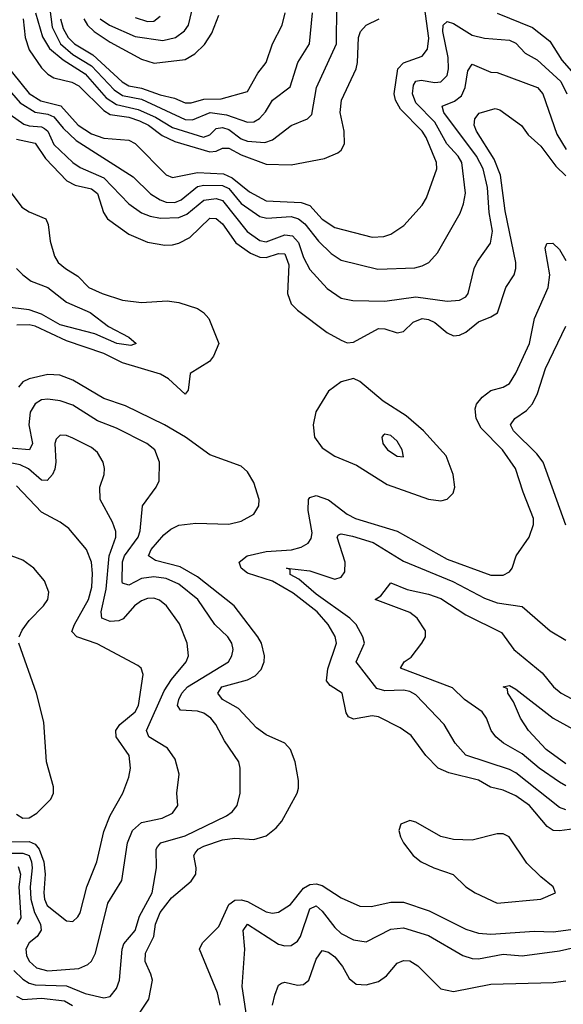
# Model space of a CAD drawing. Header units: inches. Extents: x 884549 to 1028252, y 526810 to 653624.
# Tile 800 of 1056: x 966760 to 968502, y 613413 to 616568. Entities that reach past the tile are written whole.
import ezdxf

# ---------------------------------------------------------------- set-up
doc = ezdxf.new("R2010")
doc.units = ezdxf.units.IN
doc.header["$MEASUREMENT"] = 0
doc.layers.add('A9661', color=7, linetype='Continuous')

msp = doc.modelspace()

# ---------------------------------------------------------------- linework, layer by layer
at = {"layer": 'A9661', "color": 5}
for points, elevation in [([(967018.5, 616570), (967047.9, 616550), (967130, 616514.2), (967218.9, 616501.1), (967259.3, 616510), (967288.2, 616531.8), (967301, 616550), (967325.2, 616654.8)], 2540), ([(966710.9, 616430.9), (966790.6, 616330.6), (966828.1, 616308.1), (966891.7, 616291.7), (966947.8, 616230), (966990, 616202.3), (967030, 616188.4), (967110, 616181.4), (967130, 616170.5), (967230, 616070.1), (967250, 616061.9), (967330, 616078.2), (967413.3, 616073.3), (967441, 616061), (967496.2, 616016.1), (967550, 615987), (967661.7, 615981.7), (967690, 615972), (967730, 615928), (967770, 615901.8), (967890, 615870.7), (967927.5, 615872.5), (967950, 615880.1), (967991.3, 615908.7), (968050, 615973.4), (968063.6, 615996.4), (968096.5, 616090), (968095.5, 616110), (968062.8, 616190), (968050, 616210.3), (967981, 616281), (967964.5, 616310), (967959.9, 616330), (967972.2, 616410), (967990.2, 616429.8), (968049.6, 616450.4), (968066.8, 616473.2), (968071.1, 616508.9), (968056.9, 616610)], 2380), ([(966811.2, 616590), (966832.8, 616512.8), (966855.8, 616475.8), (966899, 616439), (966970, 616394), (967037.5, 616317.5), (967070, 616295.5), (967140.2, 616280.2), (967195.1, 616255.1), (967250, 616222.2), (967349.1, 616190.9), (967370, 616198.9), (967390, 616219.5), (967410, 616221.8), (967430, 616215.3), (967470, 616186.3), (967490, 616178.3), (967545.9, 616174.1), (967570, 616183), (967630, 616228.2), (967682.6, 616250), (967696.1, 616263.9), (967711.2, 616350), (967775.4, 616490), (967776.5, 616610)], 2440), ([(966855.9, 616610), (966863.7, 616543.7), (966891, 616490), (966930, 616455.9), (966990, 616420.1), (967062.4, 616342.4), (967090, 616324.5), (967150, 616312.9), (967290, 616247.4), (967313.5, 616246.5), (967370.2, 616269.8), (967423.3, 616263.2), (967490, 616239), (967510, 616240.5), (967528.7, 616251.3), (967547.9, 616272.1), (967570.6, 616310), (967627, 616353), (967651.4, 616430), (967689.3, 616490), (967698.8, 616590)], 2460), ([(966771.6, 616570), (966777.8, 616510), (966790, 616470.7), (966830, 616413.8), (966850, 616393.3), (966870, 616381.8), (966927.7, 616367.7), (966950, 616355.8), (967030, 616277.1), (967050, 616264.3), (967110, 616255.3), (967143.8, 616243.8), (967172.6, 616230), (967216.5, 616196.5), (967257, 616177), (967370, 616143.7), (967390, 616146.1), (967410, 616156.1), (967430, 616156.3), (967470, 616134.4), (967550, 616104.3), (967630, 616103), (967737.1, 616122.8), (967779.5, 616140.5), (967790.5, 616149.5), (967801.4, 616170), (967799.9, 616210), (967786.7, 616270), (967790.9, 616310), (967838.1, 616410), (967843.2, 616430), (967846.3, 616510), (967852.2, 616530), (967870, 616550.1), (967912.6, 616570)], 2420), ([(966890.6, 616570), (966899.4, 616539.4), (966915.2, 616510), (966935.7, 616490), (966994.8, 616454.8), (967088.1, 616368.1), (967110, 616355.9), (967150, 616348.6), (967210, 616326.5), (967256.2, 616316.2), (967290, 616301.5), (967310, 616301.1), (967350, 616312.8), (967405.5, 616314.5), (967490, 616337.8), (967523.3, 616396.7), (967550, 616430.2), (967570.3, 616490), (967601, 616550), (967610.7, 616590)], 2480), ([(966965.8, 616570), (966977.9, 616550), (966999.2, 616530), (967050, 616495.9), (967150, 616441.6), (967191.3, 616428.7), (967290, 616440.4), (967321.7, 616458.3), (967352, 616488), (967375.7, 616524.3), (967398.1, 616581.9)], 2520), ([(967130, 616575), (967170, 616561.5), (967190, 616563.2), (967210, 616578.4)], 2560), ([(968290, 616588.5), (968403, 616543), (968459, 616499), (968498, 616438), (968574.7, 616350)], 2380), ([(966677.2, 616397.2), (966761.2, 616301.2), (966810, 616271.2), (966850, 616265.1), (966870, 616256.8), (966899.7, 616219.7), (966940.9, 616180.9), (967123.8, 616063.8), (967179.2, 616010), (967210, 615990.1), (967230, 615982.9), (967257.8, 615982.2), (967277.6, 615990), (967330, 616033.7), (967350, 616037.6), (967410, 616036.2), (967430, 616026.3), (967470, 615979), (967530, 615936.7), (967552, 615932), (967630, 615937.3), (967653.8, 615930), (967674, 615914), (967717.9, 615857.9), (967758.8, 615818.8), (967790, 615797.1), (967907.9, 615767.9), (968026.9, 615773.1), (968050, 615778.8), (968071.8, 615790), (968098.9, 615821.1), (968172, 615948), (968182.8, 615977.2), (968188.3, 616011.7), (968176.7, 616110), (968165.8, 616130), (968128.9, 616170), (968090, 616239.1), (968030, 616301), (968019, 616330), (968022.1, 616358), (968030, 616370.9), (968046.7, 616373.3), (968090, 616366.6), (968110, 616368.9), (968130, 616388.6), (968134.4, 616410), (968133.3, 616446.7), (968115.7, 616530), (968116.9, 616550), (968130, 616562.1), (968150, 616555.7), (968210, 616518.1), (968250, 616508.5), (968330, 616502.1), (968350, 616492.2), (968380.2, 616460.2), (968418.7, 616438.7), (968494.6, 616370), (968513.9, 616330)], 2360), ([(966730, 616264), (966773.2, 616233.2), (966790, 616227.5), (966830, 616224.6), (966839.3, 616219.3), (966850.6, 616210), (966870, 616167.4), (966930, 616109.7), (966954.1, 616094.1), (967030, 616060.7), (967110, 615977.5), (967150, 615949.1), (967177.9, 615937.9), (967211.8, 615931.8), (967270, 615933.7), (967295.6, 615944.4), (967350, 615989.5), (967390, 615995.2), (967410, 615987.8), (967488.8, 615888.8), (967530, 615860.5), (967550, 615856.4), (967610, 615878.4), (967634.9, 615874.9), (967653.6, 615853.6), (967670, 615806.2), (967690, 615767.5), (967745.9, 615705.9), (967790, 615675.6), (967827.9, 615667.9), (967930, 615665.8), (968030, 615679.3), (968130, 615666.2), (968170, 615668.6), (968190, 615679.3), (968197.1, 615690), (968216.3, 615770), (968227.1, 615793), (968268.4, 615851.6), (968275.5, 615890), (968265.1, 615950), (968259.4, 616030), (968245.8, 616090), (968224, 616130), (968119.6, 616270), (968114.3, 616290), (968153.7, 616306.3), (968176, 616324), (968187.5, 616350), (968196.4, 616403.6), (968210, 616425.4), (968270, 616399), (968290, 616398.8), (968419.7, 616350), (968436.8, 616330), (968481, 616201), (968511.7, 616151.7)], 2340), ([(966750, 616185.2), (966810, 616171.5), (966842.8, 616122.8), (966910.8, 616050.8), (966937.5, 616037.5), (966990, 616025.3), (967010, 616010.4), (967029.2, 615950), (967041.8, 615930), (967110, 615880.7), (967170, 615854.5), (967225.6, 615845.6), (967250, 615846.3), (967270, 615851.3), (967305.2, 615870), (967370, 615931.9), (967390, 615930.9), (967410, 615913.1), (967452.4, 615852.4), (967499.9, 615819.9), (967530, 615806.6), (967550, 615805.2), (967590, 615818.5), (967610, 615817.4), (967622.7, 615782.7), (967618.2, 615690), (967630, 615656.8), (967650, 615636.6), (967745.8, 615565.8), (967790, 615541), (967810, 615532.8), (967830, 615534.2), (967910, 615578.5), (967930, 615577.5), (967970, 615564.6), (967990, 615568.8), (968021, 615599), (968050, 615610.4), (968070, 615607.4), (968090, 615597.2), (968130, 615563.9), (968150, 615555), (968170, 615556.4), (968190, 615566.1), (968230, 615600.1), (968270, 615615.5), (968291.1, 615628.9), (968318.2, 615710), (968344.6, 615750), (968350.6, 615770), (968349.6, 615790), (968315.7, 615955.7), (968301.3, 616070), (968281.1, 616121.1), (968223.9, 616210), (968216.9, 616230), (968218.8, 616250), (968232.1, 616267.9), (968283.5, 616283.5), (968299.3, 616279.3), (968368.6, 616228.6), (968390, 616198.4), (968430, 616161.9), (968477.9, 616097.9), (968510, 616067.7)], 2320), ([(966719.8, 616030), (966767.1, 615967.1), (966790, 615951.7), (966843.9, 615930), (966851.8, 615911.8), (966858, 615858), (966872.1, 615810), (966883.5, 615790), (966906.7, 615770), (966946.2, 615746.2), (966981.6, 615710), (967024.2, 615690), (967090, 615669), (967150, 615662), (967233.1, 615666.9), (967270, 615661.3), (967330, 615642.3), (967349.7, 615629.7), (967366, 615610), (967398.8, 615530), (967381.5, 615490), (967368, 615472), (967306.4, 615433.6), (967299.6, 615380.4), (967290, 615368), (967236.9, 615416.9), (967211.5, 615431.5), (967090, 615468.7), (967030, 615498), (966910, 615538.7), (966810, 615585.3), (966790, 615590.5), (966751.4, 615588.6)], 2280), ([(968570, 613980.1), (968490, 613968.7), (968469.7, 613969.7), (968450, 613982.8), (968394.2, 614050), (968350, 614081.1), (968310, 614098.8), (968268.7, 614108.7), (968230, 614131.3), (968134.9, 614154.9), (968101.5, 614170), (968061.4, 614210), (968014.2, 614274.2), (967979.3, 614299.3), (967910, 614334.4), (967890, 614337.5), (967830, 614326.8), (967814.2, 614334.2), (967806.9, 614346.9), (967793.6, 614410), (967755, 614435), (967743, 614450), (967747.5, 614487.5), (967775.8, 614570), (967771.6, 614591.6), (967749.2, 614630), (967713, 614670), (967636.1, 614730), (967570, 614768.5), (967490, 614794.7), (967469.9, 614810), (967463.1, 614830), (967489.6, 614850.4), (967550, 614863.9), (967631.2, 614868.8), (967662.3, 614877.7), (967684.1, 614890), (967694.5, 614905.5), (967696.9, 614923.1), (967684.7, 614995.3), (967685.5, 615030), (967690, 615037.1), (967710, 615042.7), (967750, 615029.2), (967810, 614983.2), (967835.8, 614970), (967970, 614929.2), (968130, 614839.3), (968270, 614787.6), (968310, 614788.1), (968330, 614798.5), (968338.5, 614810), (968351.4, 614850), (968392.8, 614910), (968406.2, 614950), (968406.5, 614970), (968373.3, 615053.4), (968349.3, 615130), (968307.7, 615190), (968239.2, 615259.2), (968222.8, 615290), (968219.4, 615320.6), (968224.1, 615335.9), (968242.1, 615357.9), (968270, 615379.2), (968310, 615390.1), (968330, 615401.8), (968350, 615435.2), (968393.4, 615530), (968410.3, 615610), (968453.3, 615710), (968459, 615750), (968444.3, 615835.7), (968449.4, 615850.6), (968468.5, 615851.5), (968490, 615830.9), (968510, 615795.9)], 2280), ([(966750, 615770.2), (966770.1, 615750.1), (966796.9, 615730), (966850.1, 615710), (966910, 615662.9), (966985.6, 615630), (967044.2, 615584.3), (967110.3, 615550), (967133.7, 615530), (967115.8, 615524.2), (967071.2, 615530), (967000.9, 615560.9), (966890, 615589.5), (966830, 615624.5), (966790, 615638.1), (966712.2, 615647.8)], 2260), ([(968510, 614948.4), (968437.3, 615150), (968417.1, 615177.1), (968342.3, 615250), (968332.8, 615270), (968346.4, 615290), (968384.3, 615315.7), (968403.6, 615336.4), (968419.6, 615370), (968445.2, 615450), (968510, 615585.3)], 2260), ([(967124.4, 613355.6), (967174, 613430), (967185.4, 613490), (967180.9, 613510), (967162, 613550), (967163.5, 613576.5), (967190.3, 613630), (967195.6, 613670), (967210, 613707.6), (967246.1, 613753.9), (967310, 613807.3), (967324.5, 613830), (967326.2, 613850), (967317.7, 613890), (967322.8, 613897.2), (967332.4, 613910), (967350, 613919.6), (967410, 613939.8), (967450, 613945), (967510, 613941.3), (967550, 613952.4), (967581.7, 613978.2), (967599.7, 614000.3), (967649.7, 614090), (967654.1, 614105.9), (967654, 614130), (967642.6, 614190), (967627.6, 614230), (967609.7, 614250), (967550, 614276.8), (967519.1, 614299.1), (967461.2, 614361.2), (967409.9, 614390), (967394.7, 614410), (967408.4, 614430), (967490, 614452.3), (967514.5, 614465.5), (967534.5, 614485.5), (967544.1, 614510), (967545, 614530), (967535.5, 614570), (967523.6, 614590), (967447.2, 614690), (967330, 614782.7), (967274.6, 614814.6), (967195.2, 614835.2), (967173.4, 614850), (967181.3, 614870), (967222.4, 614917.6), (967244.5, 614935.5), (967270, 614948.1), (967325.1, 614954.9), (967430, 614950.9), (967470, 614960.6), (967510, 614983.8), (967526.3, 615010), (967527.8, 615030), (967510, 615085.1), (967490, 615119.4), (967470, 615137), (967370, 615173.3), (967291.2, 615230), (967223.9, 615270), (967099.4, 615330), (967030, 615354.4), (966930, 615412.8), (966888.5, 615428.5), (966850, 615430.7), (966790, 615417.5), (966770, 615406.9), (966756.1, 615390)], 2320), ([(966741.6, 613521.6), (966770, 613493.3), (966790, 613480.5), (966810, 613475.9), (966910, 613472.4), (966970, 613447.3), (967030, 613433.6), (967050, 613437.8), (967070, 613463.6), (967080.2, 613490), (967088.1, 613590), (967093.5, 613606.5), (967130.2, 613649.8), (967144.6, 613695.4), (967184.6, 613770), (967198.8, 613850), (967197.1, 613910), (967201.9, 613918.1), (967212.9, 613930), (967290, 613953.3), (967422.5, 614017.5), (967441.1, 614030), (967457, 614050), (967466.5, 614090), (967467.1, 614170), (967462.2, 614190), (967417, 614257), (967388.4, 614310), (967373.2, 614330), (967350, 614345.5), (967330, 614352), (967275.7, 614355.7), (967266.2, 614370), (967269.6, 614390), (967280.1, 614410), (967298.4, 614430), (967429.3, 614510), (967440.2, 614530), (967443.9, 614550), (967439.5, 614570), (967427, 614590), (967385, 614630), (967330.8, 614710), (967270, 614759.4), (967230, 614777.2), (967190, 614782.6), (967150, 614777.7), (967110, 614756.3), (967090, 614762.5), (967088.1, 614768.1), (967089.1, 614830.9), (967096, 614850), (967139.8, 614910), (967146.7, 614930), (967154, 615010), (967198, 615070), (967206.8, 615090), (967208.5, 615150), (967192.8, 615190), (967167.4, 615210), (967070, 615258.6), (967010, 615282.1), (966930, 615332.7), (966890, 615346.8), (966850, 615352.2), (966830, 615349.9), (966810, 615337.4), (966793.9, 615310), (966789.5, 615270), (966801.4, 615210), (966791.7, 615190), (966690, 615198.2)], 2340), ([(966730, 613897.7), (966770, 613897.7), (966790, 613890.3), (966798.5, 613870), (966799.8, 613850), (966793.7, 613790), (966795.6, 613750), (966807.7, 613707.7), (966827, 613670), (966828.8, 613651.2), (966816.6, 613630), (966790.1, 613609.9), (966780.1, 613590), (966781.8, 613570), (966790, 613551.2), (966814.3, 613530), (966850, 613520.2), (966950, 613528.3), (966978.8, 613541.2), (966990, 613551.8), (967003.4, 613576.6), (967042.9, 613737.1), (967087.1, 613810), (967105.5, 613930), (967121.9, 613970), (967150, 613995.8), (967216.2, 614010), (967250, 614026), (967267.2, 614050), (967263.5, 614090), (967270.8, 614150), (967258.7, 614198.7), (967234.1, 614234.1), (967173.9, 614270), (967166.9, 614290), (967222.9, 614417.1), (967246.6, 614453.4), (967293.4, 614510), (967300.8, 614530), (967296.4, 614570), (967272, 614632), (967230.5, 614690), (967207.8, 614707.8), (967190, 614714.1), (967170, 614713.4), (967150, 614706.2), (967127.9, 614690), (967091.9, 614648.1), (967078.2, 614641.8), (967050, 614639.5), (967023.8, 614650), (967020.9, 614670), (967037.3, 614742.7), (967047.1, 614850), (967068.2, 614910), (967068, 614928), (967058, 614958), (967018.5, 615030), (967016.8, 615070), (967030.6, 615110), (967031.9, 615130), (967027.9, 615150), (967010, 615181.2), (966990, 615196.8), (966930, 615227.2), (966910, 615235.5), (966890, 615236.8), (966876.7, 615223.3), (966872.9, 615210), (966876.2, 615150), (966872.5, 615127.5), (966865.5, 615110), (966848.4, 615091.6), (966830, 615091.9), (966788.5, 615128.5), (966761.8, 615141.8), (966730, 615147.8)], 2360), ([(966713.4, 613933.4), (966790, 613934.9), (966810, 613925.7), (966822.3, 613910), (966837.3, 613870), (966842.2, 613830), (966837.8, 613770), (966839.9, 613750), (966848.7, 613730), (966910, 613680.2), (966930, 613678.6), (966946.9, 613693.1), (966953.7, 613706.3), (966975.4, 613790), (967007.6, 613870), (967030, 613966.9), (967050, 614017.8), (967090.4, 614089.6), (967110, 614140.5), (967115.5, 614170), (967111.1, 614210), (967069.6, 614269.6), (967068.3, 614290), (967081.3, 614310), (967129.9, 614350), (967140.9, 614370), (967156.1, 614470), (967149.9, 614489.9), (967138.3, 614498.3), (967008.4, 614568.4), (966943.1, 614590), (966927.5, 614607.5), (966935.6, 614630), (966980.7, 614710), (966991.7, 614750), (966993.7, 614793.7), (966989.9, 614829.9), (966974.3, 614870), (966917.1, 614937.1), (966890, 614958), (966830, 614989.8), (966750, 615074.3)], 2380), ([(968510, 614036), (968490, 614043.4), (968350, 614154.8), (968330, 614165.7), (968190, 614211.6), (968155.4, 614250), (968120.8, 614310), (968030, 614404.8), (968010, 614415.4), (967990, 614419.3), (967930, 614417.4), (967904.7, 614424.7), (967838.5, 614510), (967865, 614570), (967860.2, 614590), (967837.9, 614630), (967818.5, 614650), (967710, 614727.4), (967655.2, 614775.2), (967627.3, 614790), (967626.5, 614806.5), (967615.3, 614810), (967690, 614802.2), (967770, 614775), (967790, 614782), (967801.8, 614798.2), (967803.2, 614830), (967778, 614910), (967782.3, 614917.7), (967790, 614920.2), (967826.8, 614913.2), (967893, 614893), (967990, 614832.9), (968148.1, 614768.1), (968250, 614714.4), (968290, 614699.5), (968370, 614687.8), (968460.3, 614610), (968510, 614579.7)], 2260), ([(966758.5, 614590), (966767.8, 614612.2), (966790, 614643.2), (966836.6, 614690), (966849.9, 614710), (966853.9, 614733.9), (966839.7, 614770), (966805.5, 614810), (966770, 614835.7), (966716.2, 614856.2)], 2420), ([(968510, 614113), (968490, 614124.7), (968425.2, 614170), (968370, 614215.8), (968310.6, 614250), (968285.8, 614270), (968270.6, 614290), (968256.2, 614330), (968242.4, 614350), (968185.1, 614390), (968147.3, 614427.3), (967980.4, 614490), (967992.1, 614510), (968015.2, 614524.8), (968048.5, 614570), (968061, 614590), (968060.6, 614610), (968034, 614650), (968010, 614668), (967899.5, 614710), (967917.7, 614722.3), (967950, 614763.6), (968002.3, 614742.3), (968070, 614727.4), (968110, 614713.6), (968190, 614661), (968304, 614604), (968344, 614550), (968435, 614474.9), (968470.8, 614430), (968495.8, 614410), (968530, 614391.5)], 2240), ([(966750, 614022.3), (966770, 614009.6), (966790, 614010.3), (966814.9, 614025.1), (966859.9, 614070), (966868.5, 614090), (966868.1, 614110), (966846.2, 614190), (966837.2, 614317.2), (966813.8, 614410), (966757.1, 614570)], 2420), ([(968510, 614183.1), (968447.6, 614230), (968391, 614290), (968365.2, 614330), (968342.3, 614382.3), (968325, 614410), (968323.6, 614423.6), (968309.8, 614430), (968330, 614434.3), (968350, 614423.1), (968470.2, 614330), (968650.1, 614230.1)], 2220), ([(966754.9, 613854.9), (966762.2, 613830), (966757.4, 613790), (966763.5, 613690), (966752.3, 613670)], 2340), ([(967402.3, 613410), (967394, 613450), (967336.4, 613590), (967346, 613610), (967398.1, 613661.9), (967430, 613733.2), (967450, 613746.3), (967470, 613748.1), (967490, 613742.3), (967550, 613709.4), (967570, 613705), (967590, 613708), (967627.6, 613732.4), (967670, 613785.3), (967690, 613796.5), (967710, 613799.1), (967730, 613793.3), (967790, 613754.6), (967850, 613727.4), (967886.9, 613726.9), (967950, 613739.9), (967990, 613740.1), (968072.7, 613712.7), (968190, 613653.4), (968230, 613640.6), (968270, 613637.4), (968410, 613647.4), (968470, 613645.3), (968590, 613661.6)], 2280), ([(967491.1, 613350), (967472.7, 613470), (967482.1, 613590), (967476.1, 613650), (967489.9, 613670.1), (967590, 613606), (967610, 613600.4), (967630, 613601.8), (967650, 613615.7), (967659.5, 613630), (967690, 613719.5), (967710, 613728.1), (967730, 613712), (967770, 613659.2), (967790, 613640.4), (967830, 613619.5), (967870, 613613.2), (967950, 613654.3), (967990, 613657.7), (968070, 613634.1), (968180.7, 613570), (968210, 613560.1), (968230, 613558.8), (968310, 613574), (968370, 613568.4), (968490, 613584.6), (968650, 613621.1)], 2260), ([(967569.9, 613410), (967577.3, 613442.7), (967590, 613474), (967599.5, 613480.5), (967610, 613484.2), (967650, 613474.1), (967670, 613477), (967687.1, 613490), (967710, 613557.8), (967730, 613585.3), (967750, 613580.3), (967770, 613565.4), (967794.8, 613534.8), (967815.9, 613495.9), (967838, 613478), (967870, 613475.1), (967910, 613485.7), (967935.4, 613504.6), (967970, 613544.6), (967990, 613554), (968010, 613552.5), (968036.5, 613536.5), (968110, 613462.7), (968150, 613454.2), (968270, 613477.8), (968470, 613482.6), (968510, 613488)], 2240), ([(966750, 613439.3), (966770, 613428.3), (966830, 613432.9), (966904.2, 613424.2), (966928.9, 613408.9)], 2320)]:
    msp.add_lwpolyline(points, dxfattribs=dict(at, elevation=elevation))
for points, elevation in [([(967830, 615418), (967790, 615407.8), (967750, 615377.9), (967709, 615311), (967700.7, 615270), (967705.1, 615230), (967730, 615196.4), (967770, 615168.7), (967839.9, 615139.9), (967938, 615078), (968070, 615032), (968110, 615025.8), (968130, 615031.1), (968148.8, 615051.2), (968154.6, 615070), (968149.5, 615110), (968126.5, 615170), (968054.6, 615250), (967998.7, 615298.7), (967925.2, 615345.2), (967850, 615408.3)], 2320), ([(967930, 615239.3), (967924.9, 615235.1), (967920.7, 615230), (967923.8, 615210), (967939.1, 615190), (967970, 615168.7), (967990, 615167.3), (967986, 615190), (967970, 615217), (967950, 615235.1)], 2340), ([(968010, 614001.7), (967981.6, 613990), (967975.3, 613970), (967980.3, 613950), (967990.3, 613930), (968021.2, 613890), (968046.4, 613870), (968087.3, 613850), (968149, 613829), (968190.1, 613790), (968219.5, 613770), (968290, 613737.1), (968430, 613749.5), (968476.9, 613770), (968469.8, 613790), (968430, 613821.1), (968385.5, 613865.5), (968328.9, 613950), (968310, 613959.2), (968290, 613959.7), (968210, 613939.3), (968150, 613941.1), (968110, 613950.6), (968030, 613996.8)], 2320)]:
    msp.add_lwpolyline(points, close=True, dxfattribs=dict(at, elevation=elevation))

doc.saveas('drawing.dxf')
